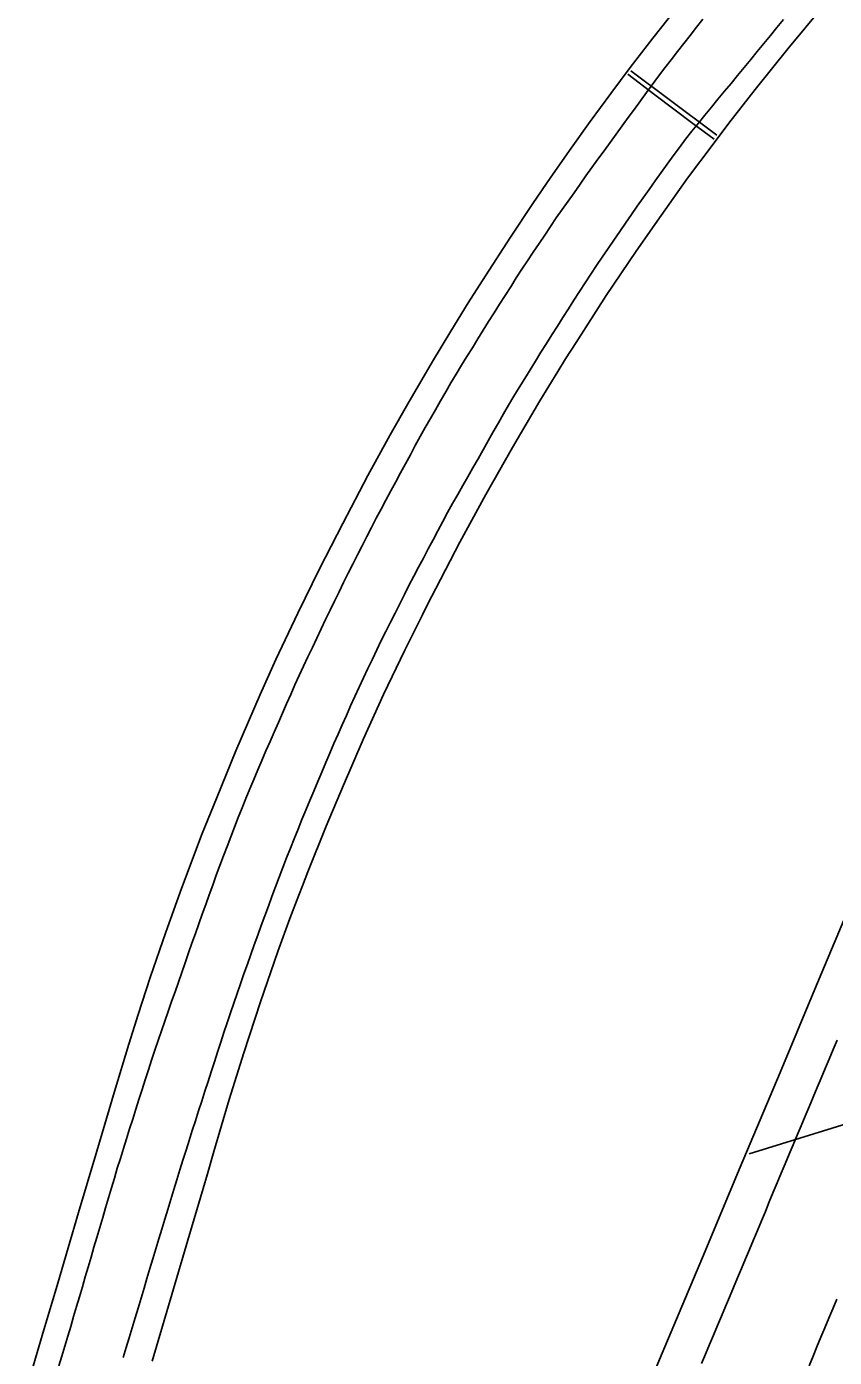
# Model space of a CAD drawing. Extents: x 1948091 to 1975253, y 787267 to 823306.
# Drawn here: x 1968440.3 to 1968636.1, y 796985.5 to 797308 of the extents above; entities that cross this region are included whole.
import ezdxf

# ---------------------------------------------------------------- set-up
doc = ezdxf.new("R2010")
doc.units = 0
for name, color, linetype in [('RD_EX_Bridge', 7, 'Continuous'), ('RD_EX_Bridge_Seam', 7, 'Continuous'), ('RD_EX_Pavement_Markings', 7, 'Continuous')]:
    doc.layers.add(name, color=color, linetype=linetype)

msp = doc.modelspace()

# ---------------------------------------------------------------- linework, layer by layer
at = {"layer": 'RD_EX_Bridge'}
for points in [[(1968440.26, 796977.94), (1968444.01, 796990.83), (1968447.81, 797003.55), (1968452.87, 797020.62), (1968457.29, 797035.51), (1968461.57, 797049.97), (1968465.07, 797061.45), (1968467.31, 797068.65), (1968470.23, 797077.57), (1968473.97, 797088.57), (1968477.81, 797099.17), (1968482.83, 797112.43), (1968486.25, 797120.97), (1968490.99, 797132.47), (1968496.91, 797146.11), (1968500.71, 797154.63), (1968506.01, 797165.85), (1968511.27, 797176.56), (1968516.91, 797187.59), (1968522.99, 797199.22), (1968528.41, 797209.02), (1968532.71, 797216.6), (1968538.65, 797226.8), (1968543.07, 797234.18), (1968547.28, 797241.01), (1968551.47, 797247.6), (1968557.6, 797256.96), (1968563, 797265.14), (1968567.37, 797271.51), (1968572.26, 797278.53), (1968576.89, 797284.98), (1968581.89, 797291.78), (1968586.58, 797298.09), (1968592.07, 797305.19), (1968599.86, 797315.02)], [(1968633.14, 797312.62), (1968624.77, 797302.56), (1968616.86, 797292.73), (1968610.49, 797284.61), (1968606.66, 797279.47), (1968600.48, 797271.21), (1968594.06, 797262.22), (1968588.03, 797253.52), (1968580.79, 797242.82), (1968573.44, 797231.44), (1968570.93, 797227.44), (1968569.06, 797224.41), (1968564.69, 797217.28), (1968558.01, 797206.01), (1968551.55, 797194.62), (1968545.26, 797183.04), (1968539.43, 797171.86), (1968537.52, 797168.14), (1968536.19, 797165.44), (1968531.94, 797156.87), (1968526.81, 797146.11), (1968521.83, 797135.26), (1968517.07, 797124.17), (1968512.91, 797114.25), (1968508.41, 797103.16), (1968507.11, 797099.77), (1968506.24, 797097.54), (1968504.08, 797091.89), (1968501.17, 797083.86), (1968496.95, 797071.68), (1968492.92, 797059.35), (1968489.39, 797048.04), (1968485.67, 797035.43), (1968484.11, 797030), (1968483.08, 797026.43), (1968479.38, 797013.97), (1968475.9, 797002.17), (1968474.69, 796998.03), (1968470.69, 796984.65)], [(1968640.73, 797097.02), (1968631.34, 797074.74), (1968622.9, 797054.58), (1968613.25, 797031.65), (1968604.07, 797009.77), (1968594.32, 796986.57), (1968584.63, 796963.48)]]:
    msp.add_lwpolyline(points, dxfattribs=at)
at = {"layer": 'RD_EX_Bridge_Seam'}
msp.add_line((1968663.2, 797049.56), (1968615.39, 797034.89), dxfattribs=at)
for points in [[(1968586.73, 797297.25), (1968595.74, 797290.52), (1968607.58, 797281.69)], [(1968585.98, 797296.47), (1968592.55, 797291.45), (1968601.79, 797284.47), (1968606.91, 797280.66)]]:
    msp.add_lwpolyline(points, dxfattribs=at)
at = {"layer": 'RD_EX_Pavement_Markings'}
for points in [[(1968604.18, 797309.78), (1968602.64, 797307.82), (1968601.1, 797305.85), (1968599.57, 797303.88), (1968598.03, 797301.91), (1968596.5, 797299.94), (1968594.97, 797297.97), (1968593.47, 797295.97), (1968590.54, 797292), (1968589.06, 797289.99), (1968587.58, 797287.98), (1968586.1, 797285.97), (1968584.62, 797283.96), (1968583.15, 797281.94), (1968581.69, 797279.91), (1968580.23, 797277.89), (1968578.77, 797275.86), (1968577.31, 797273.84), (1968575.85, 797271.81), (1968574.41, 797269.77), (1968572.97, 797267.73), (1968571.53, 797265.69), (1968570.1, 797263.65), (1968568.66, 797261.6), (1968567.26, 797259.54), (1968565.87, 797257.46), (1968564.48, 797255.39), (1968563.09, 797253.31), (1968561.7, 797251.24), (1968560.32, 797249.16), (1968558.97, 797247.06), (1968557.62, 797244.95), (1968556.28, 797242.85), (1968554.93, 797240.75), (1968553.59, 797238.64), (1968552.24, 797236.54), (1968550.92, 797234.43), (1968549.61, 797232.3), (1968548.31, 797230.17), (1968547.01, 797228.04), (1968545.71, 797225.91), (1968544.4, 797223.78), (1968543.11, 797221.64), (1968541.87, 797219.48), (1968540.63, 797217.31), (1968539.39, 797215.14), (1968538.15, 797212.98), (1968536.91, 797210.81), (1968535.68, 797208.63), (1968534.49, 797206.44), (1968533.3, 797204.24), (1968532.12, 797202.05), (1968530.93, 797199.85), (1968529.75, 797197.65), (1968528.56, 797195.45), (1968527.37, 797193.26), (1968526.19, 797191.06), (1968525.02, 797188.85), (1968523.88, 797186.63), (1968522.74, 797184.41), (1968521.59, 797182.19), (1968520.45, 797179.97), (1968519.31, 797177.75), (1968518.2, 797175.52), (1968517.1, 797173.27), (1968516.01, 797171.03), (1968514.91, 797168.79), (1968513.81, 797166.54), (1968512.72, 797164.3), (1968511.66, 797162.04), (1968510.59, 797159.78), (1968509.53, 797157.52), (1968508.47, 797155.26), (1968507.41, 797153), (1968506.35, 797150.74), (1968505.31, 797148.47), (1968504.3, 797146.18), (1968503.29, 797143.9), (1968502.29, 797141.62), (1968501.28, 797139.33), (1968500.27, 797137.05), (1968499.26, 797134.76), (1968498.28, 797132.47), (1968497.31, 797130.17), (1968496.34, 797127.87), (1968495.37, 797125.57), (1968494.4, 797123.27), (1968493.43, 797120.97), (1968492.48, 797118.65), (1968491.57, 797116.33), (1968490.67, 797114), (1968489.76, 797111.68), (1968488.85, 797109.35), (1968487.95, 797107.02), (1968487.09, 797104.68), (1968486.24, 797102.33), (1968485.38, 797099.98), (1968484.53, 797097.64), (1968483.68, 797095.29), (1968482.83, 797092.94), (1968482, 797090.59), (1968481.17, 797088.23), (1968480.35, 797085.87), (1968479.52, 797083.52), (1968478.7, 797081.16), (1968477.87, 797078.8), (1968477.05, 797076.44), (1968476.23, 797074.09), (1968475.41, 797071.73), (1968474.59, 797069.37), (1968473.77, 797067.01), (1968472.95, 797064.65), (1968472.13, 797062.29), (1968471.31, 797059.93), (1968470.54, 797057.56), (1968469.78, 797055.18), (1968469.01, 797052.8), (1968468.24, 797050.43), (1968467.48, 797048.05), (1968466.72, 797045.67), (1968465.97, 797043.29), (1968465.23, 797040.9), (1968464.49, 797038.52), (1968463.74, 797036.14), (1968463, 797033.75), (1968462.25, 797031.37), (1968461.53, 797028.98), (1968460.82, 797026.58), (1968460.12, 797024.18), (1968459.41, 797021.79), (1968458.7, 797019.39), (1968457.99, 797017), (1968457.29, 797014.6), (1968456.58, 797012.21), (1968455.88, 797009.81), (1968455.17, 797007.41), (1968454.47, 797005.02), (1968453.77, 797002.62), (1968453.06, 797000.22), (1968452.36, 796997.83), (1968451.65, 796995.43), (1968450.94, 796993.04), (1968450.23, 796990.64), (1968449.51, 796988.25), (1968448.8, 796985.85), (1968448.09, 796983.46)], [(1968623.73, 797309.65), (1968622.14, 797307.72), (1968620.55, 797305.79), (1968618.97, 797303.87), (1968617.38, 797301.94), (1968615.79, 797300.01), (1968614.21, 797298.08), (1968612.62, 797296.15), (1968611.03, 797294.22), (1968609.45, 797292.3), (1968607.86, 797290.37), (1968606.27, 797288.44), (1968604.68, 797286.51), (1968603.1, 797284.58), (1968601.51, 797282.65), (1968599.99, 797280.67), (1968598.5, 797278.67), (1968597.02, 797276.66), (1968595.54, 797274.64), (1968594.09, 797272.61), (1968592.65, 797270.58), (1968591.2, 797268.54), (1968589.75, 797266.51), (1968588.3, 797264.47), (1968586.89, 797262.42), (1968585.47, 797260.36), (1968584.05, 797258.31), (1968582.63, 797256.25), (1968581.21, 797254.2), (1968579.8, 797252.14), (1968578.43, 797250.05), (1968577.05, 797247.97), (1968575.68, 797245.89), (1968574.3, 797243.8), (1968572.93, 797241.71), (1968571.6, 797239.6), (1968570.26, 797237.49), (1968568.92, 797235.39), (1968567.59, 797233.28), (1968566.25, 797231.17), (1968564.92, 797229.06), (1968563.62, 797226.93), (1968562.31, 797224.8), (1968561.01, 797222.67), (1968559.7, 797220.54), (1968558.4, 797218.41), (1968557.1, 797216.28), (1968555.86, 797214.11), (1968554.63, 797211.94), (1968553.39, 797209.77), (1968552.16, 797207.6), (1968550.92, 797205.43), (1968549.69, 797203.26), (1968548.46, 797201.09), (1968547.22, 797198.92), (1968545.99, 797196.75), (1968544.76, 797194.57), (1968543.53, 797192.4), (1968542.3, 797190.23), (1968541.12, 797188.03), (1968539.95, 797185.83), (1968538.78, 797183.62), (1968537.62, 797181.41), (1968536.45, 797179.2), (1968535.28, 797177), (1968534.12, 797174.79), (1968532.95, 797172.58), (1968531.83, 797170.35), (1968530.7, 797168.12), (1968529.58, 797165.89), (1968528.45, 797163.66), (1968527.33, 797161.43), (1968526.22, 797159.2), (1968525.14, 797156.95), (1968524.07, 797154.69), (1968522.99, 797152.44), (1968521.92, 797150.18), (1968520.85, 797147.93), (1968519.8, 797145.66), (1968518.8, 797143.38), (1968517.79, 797141.09), (1968516.78, 797138.81), (1968515.77, 797136.52), (1968514.76, 797134.24), (1968513.77, 797131.95), (1968512.8, 797129.65), (1968511.83, 797127.35), (1968510.86, 797125.04), (1968509.89, 797122.74), (1968508.92, 797120.44), (1968507.95, 797118.14), (1968507.01, 797115.83), (1968506.07, 797113.51), (1968505.13, 797111.2), (1968504.19, 797108.89), (1968503.26, 797106.57), (1968502.37, 797104.23), (1968501.49, 797101.9), (1968500.61, 797099.56), (1968499.72, 797097.23), (1968498.86, 797094.89), (1968498, 797092.54), (1968497.15, 797090.19), (1968496.3, 797087.84), (1968495.45, 797085.49), (1968494.61, 797083.14), (1968493.77, 797080.79), (1968492.94, 797078.44), (1968492.1, 797076.08), (1968491.28, 797073.72), (1968490.49, 797071.36), (1968489.69, 797068.99), (1968488.9, 797066.62), (1968488.1, 797064.25), (1968487.31, 797061.88), (1968486.54, 797059.51), (1968485.78, 797057.13), (1968485.01, 797054.76), (1968484.24, 797052.38), (1968483.47, 797050), (1968482.7, 797047.62), (1968481.94, 797045.25), (1968481.18, 797042.87), (1968480.43, 797040.48), (1968479.67, 797038.1), (1968478.92, 797035.72), (1968478.16, 797033.34), (1968477.41, 797030.96), (1968476.67, 797028.57), (1968475.94, 797026.18), (1968475.21, 797023.79), (1968474.49, 797021.4), (1968473.76, 797019.01), (1968473.03, 797016.62), (1968472.31, 797014.23), (1968471.59, 797011.84), (1968470.87, 797009.45), (1968470.15, 797007.06), (1968469.43, 797004.66), (1968468.72, 797002.27), (1968468, 796999.88), (1968467.28, 796997.48), (1968466.56, 796995.09), (1968465.84, 796992.7), (1968465.13, 796990.3), (1968464.41, 796987.91), (1968463.7, 796985.51)], [(1968636.73, 797062.42), (1968635.76, 797060.12), (1968634.79, 797057.81), (1968633.83, 797055.51), (1968632.86, 797053.2), (1968631.89, 797050.89), (1968630.92, 797048.59), (1968629.96, 797046.28), (1968628.99, 797043.98), (1968628.02, 797041.67), (1968627.06, 797039.37), (1968626.09, 797037.06), (1968625.13, 797034.76), (1968624.16, 797032.45), (1968623.2, 797030.14), (1968622.23, 797027.84), (1968621.27, 797025.53), (1968620.3, 797023.22), (1968619.34, 797020.92), (1968618.37, 797018.61), (1968617.41, 797016.3), (1968616.44, 797014), (1968615.48, 797011.69), (1968614.51, 797009.39), (1968613.55, 797007.08), (1968612.58, 797004.77), (1968611.62, 797002.47), (1968610.65, 797000.16), (1968609.69, 796997.85), (1968608.73, 796995.55), (1968607.76, 796993.24), (1968606.8, 796990.94), (1968605.83, 796988.63), (1968604.87, 796986.32), (1968603.9, 796984.02)], [(1968636.69, 796999.63), (1968635.72, 796997.32), (1968634.76, 796995.02), (1968633.79, 796992.71), (1968632.83, 796990.41), (1968631.86, 796988.1), (1968630.9, 796985.79), (1968629.93, 796983.49)]]:
    msp.add_lwpolyline(points, dxfattribs=at)

doc.saveas('drawing.dxf')
